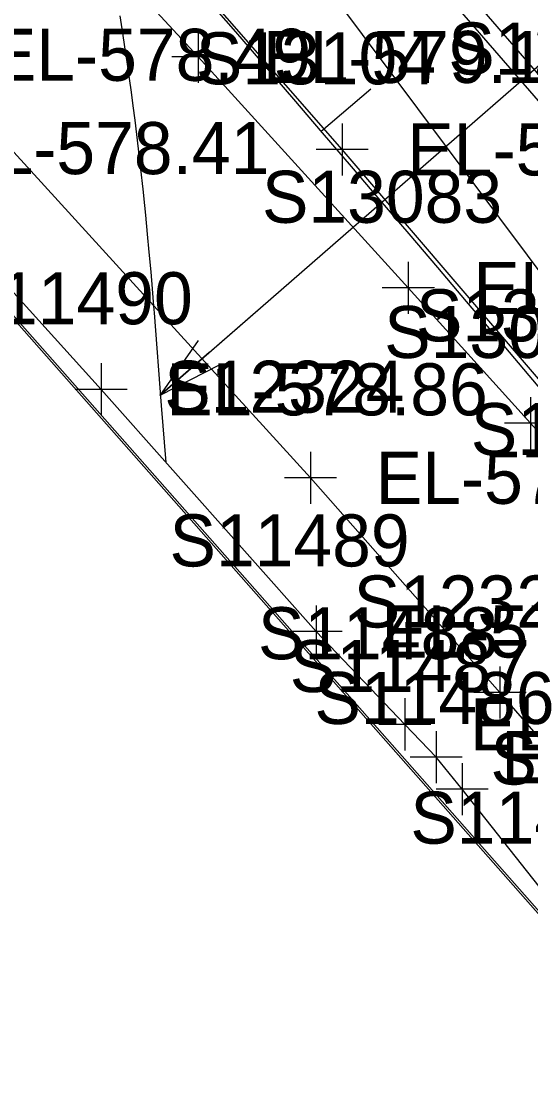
# Model space of a CAD drawing. Extents: x 1729869 to 1735532, y 648588 to 653771.
# Drawn here: x 1731271.9 to 1731311, y 651888.2 to 651970.4 of the extents above; entities that cross this region are included whole.
import ezdxf

# ---------------------------------------------------------------- set-up
doc = ezdxf.new("R2010")
doc.units = 0
for name, color, linetype in [('SURVEY - CENTERLINE - Preliminary', 7, 'Continuous'), ('SURVEY - CENTERLINE - Preliminary Text', 7, 'Continuous'), ('SURVEY - CONTOURS - Intermediate with optional Text', 7, 'Continuous'), ('SURVEY - DRAINAGE - Area Shapes', 7, 'Continuous'), ('SURVEY - DRAINAGE - Area Shapes Text', 7, 'Continuous'), ('SURVEY - DRAINAGE - Storm Sewer', 7, 'Continuous'), ('SURVEY - ROADSIDE BARRIERS - Points - Elevations', 7, 'Continuous'), ('SURVEY - ROADSIDE BARRIERS - Points - Locators', 7, 'Continuous'), ('SURVEY - ROADSIDE BARRIERS - Points - Numbers', 7, 'Continuous'), ('SURVEY - ROADSIDE BARRIERS with Text', 7, 'Continuous'), ('SURVEY - TRANSPORTATION - Roads', 7, 'Continuous'), ('SURVEY - TRANSPORTATION - Roads - Points - Elevations', 7, 'Continuous'), ('SURVEY - TRANSPORTATION - Roads - Points - Locators', 7, 'Continuous'), ('SURVEY - TRANSPORTATION - Roads - Points - Numbers', 7, 'Continuous')]:
    doc.layers.add(name, color=color, linetype=linetype)

msp = doc.modelspace()

# ---------------------------------------------------------------- linework, layer by layer
at = {"layer": 'SURVEY - CENTERLINE - Preliminary'}
msp.add_arc((1729018.342, 650008.232), 3000, 36.727042, 45.05905, dxfattribs=at)
at = {"layer": 'SURVEY - CENTERLINE - Preliminary Text'}
for p, q in [((1731292.149, 651977.382), (1731322.049, 651937.307)), ((1731294.942, 651961.969), (1731298.737, 651965.225))]:
    msp.add_line(p, q, dxfattribs=at)
at = {"layer": 'SURVEY - CONTOURS - Intermediate with optional Text'}
msp.add_lwpolyline([(1731283.027, 651936.514), (1731282.678, 651940.91), (1731282.125, 651948.031), (1731282.084, 651948.541), (1731281.977, 651949.86), (1731281.867, 651951.159), (1731281.731, 651952.676), (1731281.6, 651954.068), (1731281.457, 651955.53), (1731281.383, 651956.271), (1731281.251, 651957.527), (1731281.083, 651959.057), (1731280.905, 651960.622), (1731280.774, 651961.735), (1731280.641, 651962.836), (1731280.503, 651963.918), (1731280.361, 651964.982), (1731280.215, 651966.035), (1731280.031, 651967.315), (1731279.861, 651968.452), (1731279.697, 651969.507), (1731279.481, 651970.85)], dxfattribs=at)
at = {"layer": 'SURVEY - DRAINAGE - Area Shapes'}
msp.add_lwpolyline([(1731447.67, 651794.75), (1731494.62, 651848.132), (1731494.044, 651850.166), (1731316.797, 652088.672), (1731252.279, 652032.718), (1731331.927, 651940.868), (1731377.361, 651886.729)], close=True, dxfattribs=at)
at = {"layer": 'SURVEY - DRAINAGE - Area Shapes Text'}
msp.add_lwpolyline([(1731252.279, 652032.718), (1731252.279, 652032.718), (1731331.927, 651940.868), (1731382.756, 651879.672), (1731447.67, 651794.75), (1731482.093, 651747.619), (1731463.009, 651708.574), (1731417.334, 651769.604), (1731372.727, 651826.43), (1731331.142, 651879.707), (1731270.184, 651948.802), (1731219.221, 652002.428), (1731149.8, 652071.308), (1731071.45, 652144.137), (1731094.843, 652173.647), (1731097.142, 652171.409), (1731179.777, 652109.245)], close=True, dxfattribs=at)
at = {"layer": 'SURVEY - DRAINAGE - Storm Sewer'}
for p, q in [((1731345.675, 651863.511), (1731224.311, 652001.048)), ((1731282.549, 651941.674), (1731329.545, 651982.643)), ((1731286.317, 651944.961), (1731290.085, 651948.247)), ((1731285.496, 651945.903), (1731282.549, 651941.674)), ((1731286.317, 651944.961), (1731282.549, 651941.674)), ((1731286.317, 651944.961), (1731282.549, 651941.674)), ((1731287.139, 651944.019), (1731282.549, 651941.674))]:
    msp.add_line(p, q, dxfattribs=at)
at = {"layer": 'SURVEY - ROADSIDE BARRIERS - Points - Locators'}
for p, q in [((1731278.039, 651944.141), (1731278.039, 651940.141)), ((1731280.039, 651942.141), (1731276.039, 651942.141)), ((1731294.537, 651925.53), (1731294.537, 651921.53)), ((1731296.537, 651923.53), (1731292.537, 651923.53)), ((1731301.362, 651918.397), (1731301.362, 651914.397)), ((1731303.362, 651916.397), (1731299.362, 651916.397)), ((1731303.756, 651915.876), (1731303.756, 651911.876)), ((1731305.756, 651913.876), (1731301.756, 651913.876)), ((1731305.761, 651913.424), (1731305.761, 651909.424)), ((1731307.761, 651911.424), (1731303.761, 651911.424))]:
    msp.add_line(p, q, dxfattribs=at)
at = {"layer": 'SURVEY - ROADSIDE BARRIERS with Text'}
msp.add_lwpolyline([(1731436.551, 651747.429), (1731433.748, 651751.381), (1731430.374, 651755.691), (1731415.979, 651773.333), (1731401.041, 651793.332), (1731385.893, 651813.215), (1731370.543, 651832.897), (1731354.94, 651852.315), (1731347.656, 651861.252), (1731345.136, 651864.308), (1731329.151, 651883.266), (1731313.021, 651902.227), (1731305.761, 651911.424), (1731303.756, 651913.876), (1731301.362, 651916.397), (1731294.537, 651923.53), (1731278.039, 651942.141), (1731261.268, 651960.678)], dxfattribs=at)
at = {"layer": 'SURVEY - TRANSPORTATION - Roads'}
for points in [[(1731269.804, 652013.975), (1731291.041, 651990.04), (1731301.561, 651977.986), (1731315.932, 651961.331), (1731325.019, 651950.684), (1731350.665, 651919.992), (1731374.621, 651890.497), (1731391.943, 651868.499), (1731406.718, 651849.586), (1731426.267, 651824.251), (1731439.451, 651806.638), (1731451.385, 651790.587), (1731473.705, 651759.831), (1731495.592, 651728.764)], [(1731389.825, 651846.468), (1731363.537, 651880.004), (1731354.147, 651891.444), (1731351.684, 651894.595), (1731349.211, 651897.739), (1731327.573, 651923.962), (1731313.451, 651940.828), (1731296.544, 651960.578), (1731283.394, 651975.645), (1731259.51, 652002.579)], [(1731269.179, 651985.304), (1731285.472, 651967.686), (1731301.624, 651949.938), (1731311.008, 651939.55), (1731317.661, 651932.085), (1731326.973, 651921.632), (1731337.476, 651909.563), (1731342.707, 651903.512), (1731346.624, 651898.967), (1731350.515, 651894.4), (1731358.298, 651885.268), (1731364.785, 651877.657)], [(1731447.492, 651743.127), (1731435.618, 651759.222), (1731421.114, 651778.344), (1731405.285, 651798.971), (1731389.441, 651819.586), (1731377.25, 651835.441), (1731369.881, 651844.911), (1731356.148, 651862.097), (1731341.14, 651880.824), (1731319.17, 651906.77), (1731308.665, 651918.837), (1731294.121, 651935.34), (1731264.479, 651967.849)]]:
    msp.add_lwpolyline(points, dxfattribs=at)
at = {"layer": 'SURVEY - TRANSPORTATION - Roads - Points - Locators'}
for p, q in [((1731285.472, 651969.686), (1731285.472, 651965.686)), ((1731287.472, 651967.686), (1731283.472, 651967.686)), ((1731296.544, 651962.578), (1731296.544, 651958.578)), ((1731298.544, 651960.578), (1731294.544, 651960.578)), ((1731301.624, 651951.938), (1731301.624, 651947.938)), ((1731303.624, 651949.938), (1731299.624, 651949.938)), ((1731311.008, 651941.55), (1731311.008, 651937.55)), ((1731313.008, 651939.55), (1731309.008, 651939.55)), ((1731294.121, 651937.34), (1731294.121, 651933.34)), ((1731296.121, 651935.34), (1731292.121, 651935.34)), ((1731308.665, 651920.837), (1731308.665, 651916.837)), ((1731310.665, 651918.837), (1731306.665, 651918.837))]:
    msp.add_line(p, q, dxfattribs=at)

# ---------------------------------------------------------------- texts
at = {"layer": 'SURVEY - ROADSIDE BARRIERS - Points - Elevations'}
for s, p in [('EL-578.41', (1731266.268, 651958.678)), ('EL-578.86', (1731283.039, 651940.141)), ('EL-579.33', (1731299.537, 651921.53)), ('EL-579.51', (1731306.362, 651914.397)), ('EL-579.55', (1731308.756, 651911.876))]:
    msp.add_text(s, height=4, dxfattribs=at).set_placement(p)
at = {"layer": 'SURVEY - ROADSIDE BARRIERS - Points - Numbers'}
for s, p in [('S11490', (1731266.626, 651947.141)), ('S11489', (1731283.282, 651928.53)), ('S11488', (1731290.075, 651921.397)), ('S11487', (1731292.516, 651918.876)), ('S11486', (1731294.411, 651916.424)), ('S11485', (1731301.781, 651907.227))]:
    msp.add_text(s, height=4, dxfattribs=at).set_placement(p)
at = {"layer": 'SURVEY - TRANSPORTATION - Roads - Points - Elevations'}
for s, p in [('EL-578.49', (1731269.479, 651965.849)), ('EL-579.17', (1731290.472, 651965.686)), ('EL-579.47', (1731301.544, 651958.578)), ('EL-579.60', (1731306.624, 651947.938)), ('EL-579.35', (1731299.121, 651933.34))]:
    msp.add_text(s, height=4, dxfattribs=at).set_placement(p)
at = {"layer": 'SURVEY - TRANSPORTATION - Roads - Points - Numbers'}
for s, p in [('S12964', (1731304.692, 651966.331)), ('S13104', (1731285.304, 651965.578)), ('S13083', (1731290.384, 651954.938)), ('S13103', (1731302.211, 651945.828)), ('S13084', (1731299.768, 651944.55)), ('S12324', (1731282.881, 651940.34)), ('S13085', (1731306.421, 651937.085)), ('S12323', (1731297.425, 651923.837)), ('S12322', (1731307.93, 651911.77))]:
    msp.add_text(s, height=4, dxfattribs=at).set_placement(p)

doc.saveas('drawing.dxf')
